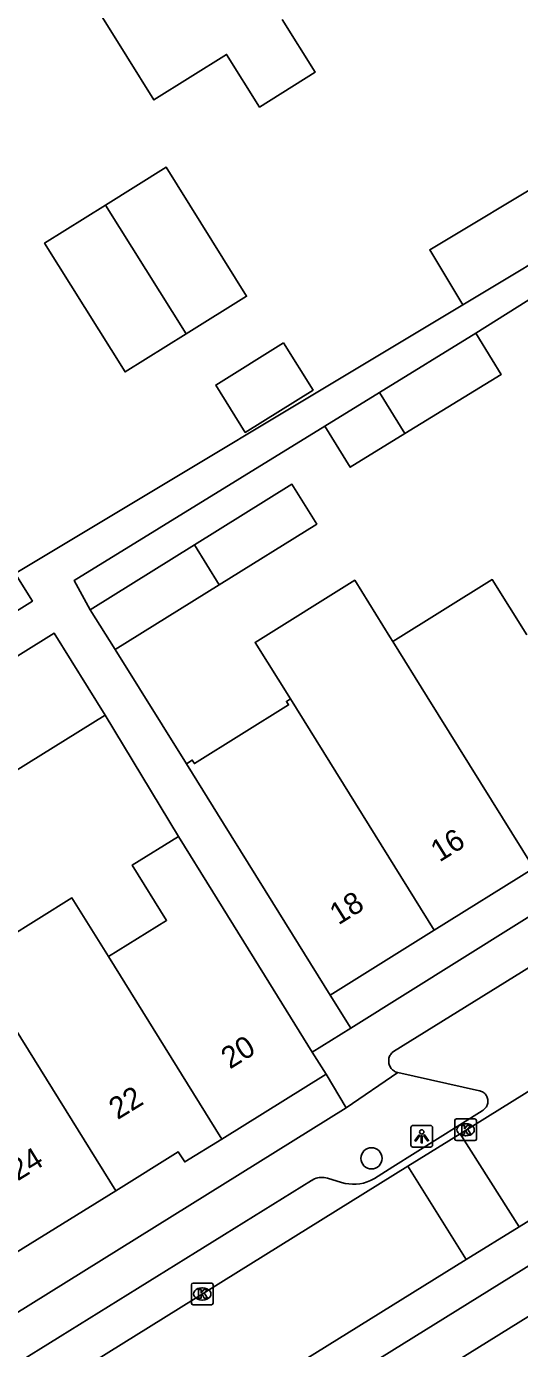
# Model space of a CAD drawing. Extents: x 159280 to 160375, y 384531 to 385872.
# Drawn here: x 159834.9 to 159857.6, y 385391.6 to 385452.5 of the extents above; entities that cross this region are included whole.
import ezdxf

# ---------------------------------------------------------------- set-up
doc = ezdxf.new("R2010")
doc.units = 0
for name, color, linetype in [('IMGEO_Boom', 7, 'Continuous'), ('IMGEO_Kolk', 7, 'Continuous'), ('IMGEO_Lichtpunt', 7, 'Continuous'), ('IMGEO_Pand', 7, 'Continuous'), ('IMGEO_Pand_nummerreeks', 7, 'Continuous'), ('IMGEO_Rijbaan_lokaal_open', 7, 'Continuous'), ('IMGEO_Voetpad_open', 7, 'Continuous')]:
    doc.layers.add(name, color=color, linetype=linetype)

msp = doc.modelspace()

# ---------------------------------------------------------------- linework, layer by layer
at = {"layer": 'IMGEO_Boom'}
msp.add_circle((159850.799, 385400.362), 0.489, dxfattribs=at)
at = {"layer": 'IMGEO_Kolk'}
for p, q in [((159854.634, 385401.252), (159854.634, 385402.104)), ((159854.709, 385402.178), (159855.561, 385402.178)), ((159855.635, 385402.104), (159855.635, 385401.252)), ((159855.122, 385401.958), (159855.147, 385401.958)), ((159855.561, 385401.178), (159854.709, 385401.178)), ((159855.145, 385401.398), (159855.12, 385401.398)), ((159842.502, 385393.689), (159842.502, 385394.541)), ((159842.577, 385394.615), (159843.429, 385394.615)), ((159842.99, 385394.395), (159843.015, 385394.395)), ((159843.503, 385394.541), (159843.503, 385393.689)), ((159843.429, 385393.615), (159842.577, 385393.615)), ((159843.013, 385393.835), (159842.988, 385393.835))]:
    msp.add_line(p, q, dxfattribs=at)
for points in [[(159854.634, 385401.252), (159854.634, 385402.104)], [(159854.709, 385402.178), (159855.561, 385402.178)], [(159855.635, 385402.104), (159855.635, 385401.252)], [(159854.955, 385401.878), (159855.078, 385401.878), (159855.078, 385401.727), (159855.208, 385401.878), (159855.372, 385401.878), (159855.226, 385401.727), (159855.379, 385401.478), (159855.227, 385401.478), (159855.142, 385401.642), (159855.078, 385401.575), (159855.078, 385401.478), (159854.955, 385401.478), (159854.955, 385401.878)], [(159855.561, 385401.178), (159854.709, 385401.178)], [(159842.502, 385393.689), (159842.502, 385394.541)], [(159842.577, 385394.615), (159843.429, 385394.615)], [(159842.823, 385394.315), (159842.946, 385394.315), (159842.946, 385394.164), (159843.076, 385394.315), (159843.24, 385394.315), (159843.094, 385394.164), (159843.247, 385393.915), (159843.095, 385393.915), (159843.01, 385394.079), (159842.946, 385394.012), (159842.946, 385393.915), (159842.823, 385393.915), (159842.823, 385394.315)], [(159843.503, 385394.541), (159843.503, 385393.689)], [(159843.429, 385393.615), (159842.577, 385393.615)]]:
    msp.add_lwpolyline(points, dxfattribs=at)
for centre, start, end in [((159854.711, 385402.102), 91.55205, 178.44795), ((159854.711, 385402.102), 91.55205, 178.44795), ((159855.559, 385402.102), 1.55205, 88.44795), ((159855.559, 385402.102), 1.55205, 88.44795), ((159854.711, 385401.254), 181.55205, 268.44795), ((159854.711, 385401.254), 181.55205, 268.44795), ((159855.559, 385401.254), 271.55205, 358.44795), ((159855.559, 385401.254), 271.55205, 358.44795), ((159842.579, 385394.539), 91.55205, 178.44795), ((159842.579, 385394.539), 91.55205, 178.44795), ((159843.427, 385394.539), 1.55205, 88.44795), ((159843.427, 385394.539), 1.55205, 88.44795), ((159842.579, 385393.691), 181.55205, 268.44795), ((159842.579, 385393.691), 181.55205, 268.44795), ((159843.427, 385393.691), 271.55205, 358.44795), ((159843.427, 385393.691), 271.55205, 358.44795)]:
    msp.add_arc(centre, 0.0765, start, end, dxfattribs=at)
for centre, major_axis, ratio, start_param, end_param in [((159855.121, 385401.678), (-0.387, 0.002), 0.722429, 4.712389, 7.853982), ((159855.146, 385401.678), (-0.39, 0.002), 0.717154, 1.570796, 4.712389), ((159842.989, 385394.115), (-0.387, 0.002), 0.722429, 4.712389, 7.853982), ((159843.014, 385394.115), (-0.39, 0.002), 0.717154, 1.570796, 4.712389)]:
    msp.add_ellipse(centre, major_axis=major_axis, ratio=ratio, start_param=start_param, end_param=end_param, dxfattribs=at)
at = {"layer": 'IMGEO_Lichtpunt'}
for p, q in [((159852.615, 385401.783), (159852.615, 385400.976)), ((159852.615, 385401.783), (159852.615, 385400.976)), ((159853.517, 385401.878), (159852.709, 385401.878)), ((159853.517, 385401.878), (159852.709, 385401.878)), ((159853.611, 385400.976), (159853.611, 385401.783)), ((159853.611, 385400.976), (159853.611, 385401.783)), ((159852.709, 385400.882), (159853.517, 385400.882)), ((159852.709, 385400.882), (159853.517, 385400.882))]:
    msp.add_line(p, q, dxfattribs=at)
for points in [[(159852.989, 385401.447), (159853.028, 385401.419), (159852.84, 385401.157), (159852.802, 385401.184), (159852.989, 385401.447)], [(159853.091, 385401.399), (159853.138, 385401.399), (159853.138, 385401.077), (159853.091, 385401.077), (159853.091, 385401.399)], [(159853.201, 385401.419), (159853.239, 385401.446), (159853.426, 385401.184), (159853.387, 385401.156), (159853.201, 385401.419)]]:
    msp.add_lwpolyline(points, dxfattribs=at)
msp.add_circle((159853.114, 385401.581), 0.0994, dxfattribs=at)
for centre, start, end in [((159852.709, 385401.783), 90, 180), ((159852.709, 385401.783), 90, 180), ((159853.517, 385401.783), 0, 90), ((159853.517, 385401.783), 0, 90), ((159852.709, 385400.976), 180, 270), ((159852.709, 385400.976), 180, 270), ((159853.517, 385400.976), 270, 0), ((159853.517, 385400.976), 270, 360)]:
    msp.add_arc(centre, 0.0946, start, end, dxfattribs=at)
at = {"layer": 'IMGEO_Pand'}
for points in [[(159846.687, 385452.825), (159848.198, 385450.398), (159845.64, 385448.798), (159844.123, 385451.222), (159840.773, 385449.127), (159839.522, 385451.127), (159838.17, 385453.29), (159835.519, 385457.529), (159835.707, 385457.647), (159835.911, 385457.32), (159841.527, 385460.832), (159841.331, 385461.145), (159841.442, 385461.215)], [(159838.543, 385444.279), (159841.343, 385446.025), (159845.045, 385440.084), (159842.254, 385438.344)], [(159855.008, 385439.684), (159853.483, 385442.227), (159859.211, 385445.664), (159860.737, 385443.121)], [(159842.254, 385438.344), (159839.444, 385436.592), (159835.742, 385442.533), (159838.543, 385444.279)], [(159842.254, 385438.344), (159838.543, 385444.279)], [(159860.737, 385443.121), (159855.008, 385439.684)], [(159851.175, 385435.646), (159855.611, 385438.376)], [(159855.611, 385438.376), (159856.36, 385437.159), (159856.777, 385436.48), (159852.341, 385433.751)], [(159846.749, 385437.933), (159848.105, 385435.755), (159844.983, 385433.811), (159843.627, 385435.989), (159846.749, 385437.933)], [(159848.655, 385434.095), (159851.175, 385435.646)], [(159852.341, 385433.751), (159851.175, 385435.646)], [(159852.341, 385433.751), (159849.821, 385432.2), (159848.655, 385434.095)], [(159842.643, 385428.623), (159847.135, 385431.42), (159848.279, 385429.583), (159843.786, 385426.786)], [(159837.846, 385425.636), (159842.643, 385428.623)], [(159842.643, 385428.623), (159843.786, 385426.786)], [(159843.786, 385426.786), (159838.99, 385423.799)], [(159847.06, 385421.527), (159845.436, 385424.136), (159850.028, 385426.994), (159851.648, 385424.384), (159851.779, 385424.173)], [(159851.779, 385424.173), (159856.359, 385427.028), (159857.949, 385424.478)], [(159838.99, 385423.799), (159837.846, 385425.636)], [(159831.47, 385421.436), (159831.385, 385421.572), (159836.18, 385424.558), (159838.527, 385420.788)], [(159858.281, 385413.729), (159853.364, 385421.623), (159851.779, 385424.173)], [(159838.527, 385420.788), (159833.732, 385417.802), (159831.47, 385421.436)], [(159842.269, 385418.543), (159842.541, 385418.713), (159842.641, 385418.552), (159846.98, 385421.253), (159846.88, 385421.415), (159847.06, 385421.527)], [(159847.06, 385421.527), (159853.693, 385410.872)], [(159848.901, 385407.888), (159846.258, 385412.133), (159843.986, 385415.783), (159842.269, 385418.543)], [(159841.906, 385415.196), (159839.774, 385413.873), (159841.356, 385411.321), (159838.677, 385409.655)], [(159841.906, 385415.196), (159843.487, 385412.646), (159846.07, 385408.482), (159848.072, 385405.256)], [(159858.281, 385413.729), (159853.693, 385410.872)], [(159838.677, 385409.655), (159836.998, 385412.359), (159832.41, 385409.51), (159834.091, 385406.803)], [(159853.693, 385410.872), (159848.901, 385407.888)], [(159843.897, 385401.25), (159838.677, 385409.655)], [(159834.091, 385406.803), (159839.017, 385398.87)], [(159848.072, 385405.256), (159848.706, 385404.233)], [(159843.897, 385401.25), (159848.706, 385404.233)], [(159839.017, 385398.87), (159841.897, 385400.662), (159842.196, 385400.194), (159843.897, 385401.25)], [(159834.43, 385396.017), (159839.017, 385398.87)]]:
    msp.add_lwpolyline(points, dxfattribs=at)
at = {"layer": 'IMGEO_Rijbaan_lokaal_open'}
for points in [[(159897.483, 385427.989), (159854.878, 385401.491)], [(159854.878, 385401.491), (159852.476, 385399.998)], [(159854.878, 385401.491), (159857.597, 385397.204)], [(159852.476, 385399.998), (159795.859, 385364.785)], [(159855.164, 385395.695), (159852.476, 385399.998)], [(159857.597, 385397.204), (159862.44, 385400.209)], [(159855.164, 385395.695), (159857.597, 385397.204)], [(159817.162, 385372.118), (159855.164, 385395.695)]]:
    msp.add_lwpolyline(points, dxfattribs=at)
at = {"layer": 'IMGEO_Voetpad_open'}
for points in [[(159870.306, 385435.774), (159865, 385444.298), (159855.611, 385438.376)], [(159830.09, 385422.852), (159835.18, 385426.034), (159834.38, 385427.314), (159855.008, 385439.684)], [(159848.655, 385434.095), (159837.094, 385426.98), (159837.846, 385425.636)], [(159838.99, 385423.799), (159842.269, 385418.543)], [(159877.751, 385423.814), (159849.846, 385406.365)], [(159838.527, 385420.788), (159841.906, 385415.196)], [(159852.007, 385404.314), (159851.987, 385404.319), (159851.94, 385404.335), (159851.895, 385404.355), (159851.853, 385404.379), (159851.812, 385404.406), (159851.774, 385404.437), (159851.739, 385404.471), (159851.707, 385404.509), (159851.678, 385404.549), (159851.653, 385404.591), (159851.632, 385404.635), (159851.616, 385404.681), (159851.603, 385404.729), (159851.595, 385404.777), (159851.59, 385404.826), (159851.591, 385404.875), (159851.596, 385404.924), (159851.605, 385404.972), (159851.618, 385405.019), (159851.635, 385405.065), (159851.657, 385405.109), (159851.682, 385405.151), (159851.711, 385405.191), (159851.744, 385405.228), (159851.78, 385405.262), (159851.818, 385405.292), (159865.909, 385414.021)], [(159849.846, 385406.365), (159848.901, 385407.888)], [(159848.072, 385405.256), (159849.846, 385406.365)], [(159828.431, 385387.172), (159848.03, 385399.339), (159848.044, 385399.348), (159848.108, 385399.387), (159848.176, 385399.42), (159848.246, 385399.446), (159848.319, 385399.467), (159848.393, 385399.48), (159848.468, 385399.487), (159848.543, 385399.487), (159848.618, 385399.481), (159848.692, 385399.468), (159848.765, 385399.448), (159849.419, 385399.252), (159849.585, 385399.209), (159849.754, 385399.182), (159849.925, 385399.17), (159850.097, 385399.173), (159850.267, 385399.191), (159850.436, 385399.225), (159850.6, 385399.273), (159850.76, 385399.336), (159850.913, 385399.413), (159850.943, 385399.43), (159851.785, 385399.977), (159855.902, 385402.558), (159855.94, 385402.581), (159855.976, 385402.607), (159856.009, 385402.636), (159856.04, 385402.667), (159856.068, 385402.702), (159856.092, 385402.739), (159856.113, 385402.778), (159856.131, 385402.818), (159856.145, 385402.86), (159856.155, 385402.903), (159856.161, 385402.947), (159856.163, 385402.991), (159856.162, 385403.035), (159856.156, 385403.079), (159856.146, 385403.123), (159856.133, 385403.165), (159856.116, 385403.206), (159856.095, 385403.245), (159856.071, 385403.282), (159856.044, 385403.317), (159856.013, 385403.349), (159855.98, 385403.378), (159855.945, 385403.405), (159855.907, 385403.428), (159855.867, 385403.447), (159855.826, 385403.463), (159855.784, 385403.475), (159855.767, 385403.479), (159852.007, 385404.314)], [(159848.706, 385404.233), (159849.633, 385402.688)], [(159849.633, 385402.688), (159852.007, 385404.314)], [(159849.633, 385402.688), (159827.08, 385388.649), (159821.726, 385385.334), (159820.789, 385386.871)], [(159862.44, 385400.209), (159862.301, 385400.104), (159862.171, 385399.988), (159862.053, 385399.86), (159861.946, 385399.722), (159861.852, 385399.575), (159861.772, 385399.421), (159861.705, 385399.26), (159861.654, 385399.093), (159861.651, 385399.083), (159861.194, 385397.678), (159861.179, 385397.638), (159861.138, 385397.544), (159861.089, 385397.455), (159861.032, 385397.37), (159860.968, 385397.291), (159860.897, 385397.217), (159860.819, 385397.15), (159860.736, 385397.091), (159820.675, 385372.206)], [(159820.294, 385369.651), (159864.411, 385397.039), (159864.426, 385397.046)]]:
    msp.add_lwpolyline(points, dxfattribs=at)

# ---------------------------------------------------------------- texts
at = {"layer": 'IMGEO_Pand_nummerreeks'}
for s, rotation, p in [('16', 31.90802, (159853.929, 385413.986)), ('18', 31.91034, (159849.275, 385411.089)), ('20', 31.81113, (159844.273, 385404.449)), ('22', 31.51841, (159839.099, 385402.118)), ('24', 31.52061, (159834.498, 385399.297))]:
    msp.add_text(s, height=1, rotation=rotation, dxfattribs=at).set_placement(p)

doc.saveas('drawing.dxf')
